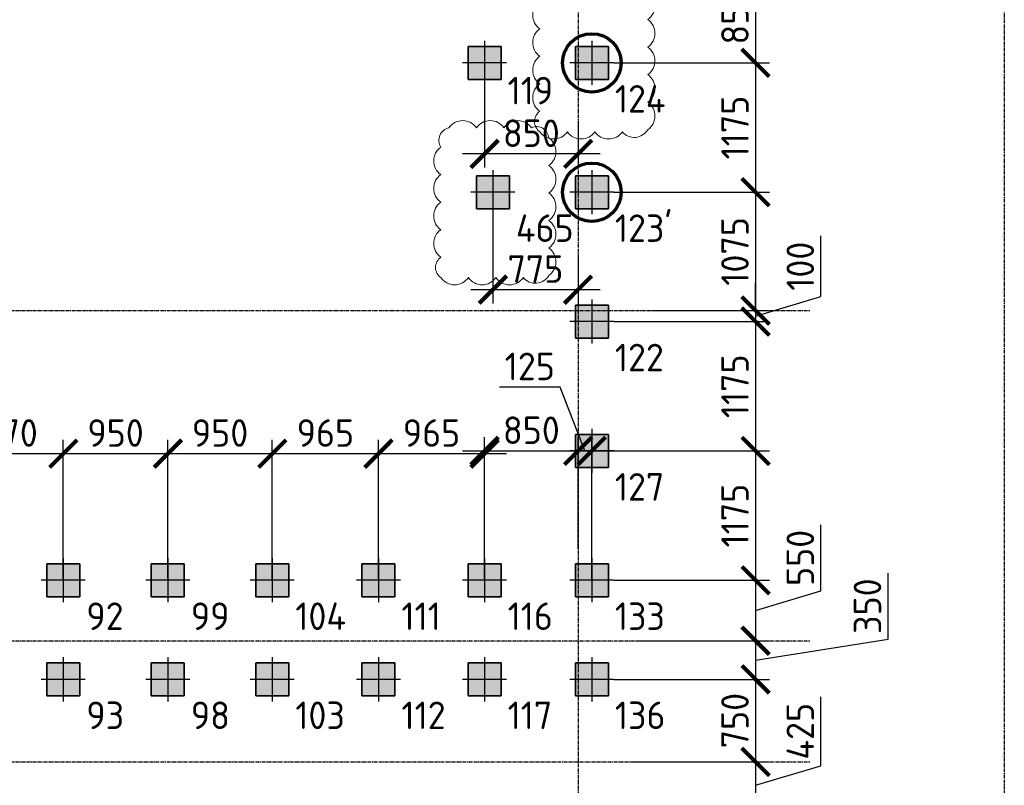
# Model space of a CAD drawing. Header units: millimetres. Extents: x -93479 to 1057970, y -66333 to 172656.
# Tile 284 of 473: x 363447 to 372399, y 113316 to 120270. Entities that reach past the tile are written whole.
import ezdxf

# ---------------------------------------------------------------- set-up
doc = ezdxf.new("R2010")
doc.units = ezdxf.units.MM
for name, pattern in [('______5', [1100, 800, -100, 100, -100]), ('DASHDOT', [25.4, 12.7, -6.35, 0, -6.35]), ('осевая', [50.8, 31.75, -6.35, 6.35, -6.35])]:
    doc.linetypes.add(name, pattern=pattern)
for name, color, linetype, lineweight in [('Standard', 7, 'Continuous', 25), ('КО_оси', 1, 'DASHDOT', 25), ('КО_осн_тон', 183, 'Continuous', 25), ('КО_фундаменты', 2, 'Continuous', 50), ('Оси', 40, '______5', 18), ('РАЗМЕРЫ', 7, 'Continuous', 9)]:
    doc.layers.add(name, color=color, linetype=linetype, lineweight=lineweight)
doc.layers.add('SVAI', color=7, linetype='Continuous')
doc.styles.add('GOST-2.304_Type-B', font='GOST_Common.ttf')
doc.styles.add('ГОСТ', font='GOST_Common.ttf')
doc.dimstyles.new('СПДС', dxfattribs={"dimscale": 100, "dimtxt": 2.5, "dimasz": 2.5, "dimexe": 1.25, "dimexo": 0, "dimtad": 1, "dimdec": 0, "dimtxsty": 'GOST-2.304_Type-B', "dimblk": 'ARCHTICK', "dimcen": 2.5, "dimdle": 2, "dimadec": 0, "dimazin": 2, "dimtfac": 0.75, "dimtdec": 0, "dimtmove": 1, "dimatfit": 3, "dimfxl": 1, "dimtolj": 1, "dimarcsym": 1})

# ---------------------------------------------------------------- blocks, each defined once
blk = doc.blocks.new('оси')
at = {"layer": 'Оси', "color": 7, "linetype": 'осевая', "lineweight": 25, "transparency": 33554687}
for p, q in [((51513.5, 151.4), (51513.5, -36280.2)), ((-11815.1, -6706.9), (53620.6, -6706.9)), ((-11815.1, -9706.9), (53620.6, -9706.9)), ((-11815.1, -10806.9), (53620.6, -10806.9))]:
    blk.add_line(p, q, dxfattribs=at)
blk = doc.blocks.new('Свайка')
at = {"layer": 'КО_оси', "color": 7, "ltscale": 100}
for p, q in [((0, 200), (0, -200)), ((200, 0), (-200, 0))]:
    blk.add_line(p, q, dxfattribs=at)
at = {"layer": 'КО_фундаменты', "color": 7, "lineweight": 35, "ltscale": 100}
for p, q in [((150, 150), (-150, 150)), ((-150, 150), (-150, -150)), ((150, -150), (150, 150)), ((-150, -150), (150, -150))]:
    blk.add_line(p, q, dxfattribs=at)
blk = doc.blocks.new('тип 1')
at = {"layer": 'РАЗМЕРЫ', "transparency": 33554648}
h = blk.add_hatch(dxfattribs=at)
h.set_pattern_fill('ANGLE')
h.set_pattern_definition([(0, (48473.799, -10763.0816), (0, 6.985), [5.08, -1.905]), (90, (48473.799, -10763.0816), (-6.985, 4e-16), [5.08, -1.905])])
h.paths.add_polyline_path([(-31407, 50949.9), (-31107, 50949.9), (-31107, 51249.9), (-31407, 51249.9)])
edge = h.paths.add_edge_path()
edge.add_line((-31257, 51299.9), (-31257, 50899.9))
edge = h.paths.add_edge_path()
edge.add_line((-31057, 51099.9), (-31457, 51099.9))
at = {"layer": 'КО_оси', "color": 7}
blk.add_blockref('Свайка', (-31257, 51099.9, -3100), dxfattribs=at)
blk = doc.blocks.new('_ArchTick')
at = {"color": 0, "linetype": 'ByBlock', "const_width": 0.15}
blk.add_lwpolyline([(-0.5, -0.5), (0.5, 0.5)], dxfattribs=at)
blk = doc.blocks.new('*D2340')
at = {"layer": 'DEFPOINTS', "color": 0, "transparency": 16777216}
for p in [(368874.1, 120728.2), (368849.1, 119878.2, -360), (370137.7, 119878.2)]:
    blk.add_point(p, dxfattribs=at)
at = {"layer": 'РАЗМЕРЫ', "color": 0, "lineweight": -2, "transparency": 16777216}
for p, q in [((370137.7, 120928.2), (370137.7, 119678.2)), ((368874.1, 120728.2), (370262.7, 120728.2)), ((368849.1, 119878.2), (370262.7, 119878.2))]:
    blk.add_line(p, q, dxfattribs=at)
at = {"layer": 'РАЗМЕРЫ', "color": 0, "lineweight": -2, "transparency": 16777216, "xscale": 250, "yscale": 250, "zscale": 250}
for p, rotation in [((370137.7, 120728.2), 90), ((370137.7, 119878.2), 270)]:
    blk.add_blockref('_ArchTick', p, dxfattribs=dict(at, rotation=rotation))
at = {"layer": 'РАЗМЕРЫ', "color": 0, "transparency": 16777216, "insert": (369950.2, 120303.2), "char_height": 250, "attachment_point": 5, "rotation": 90, "style": 'GOST-2.304_Type-B'}
blk.add_mtext('\\A1;850', dxfattribs=at)
blk = doc.blocks.new('*D2341')
at = {"layer": 'DEFPOINTS', "color": 0, "transparency": 16777216}
for p in [(368849.1, 119878.2, -3100), (368849.1, 118703.2, -3100), (370137.7, 118703.2)]:
    blk.add_point(p, dxfattribs=at)
at = {"layer": 'РАЗМЕРЫ', "color": 0, "lineweight": -2, "transparency": 16777216}
for p, q in [((370137.7, 120078.2), (370137.7, 118503.2)), ((368849.1, 119878.2), (370262.7, 119878.2)), ((368849.1, 118703.2), (370262.7, 118703.2))]:
    blk.add_line(p, q, dxfattribs=at)
at = {"layer": 'РАЗМЕРЫ', "color": 0, "lineweight": -2, "transparency": 16777216, "xscale": 250, "yscale": 250, "zscale": 250}
for p, rotation in [((370137.7, 119878.2), 90), ((370137.7, 118703.2), 270)]:
    blk.add_blockref('_ArchTick', p, dxfattribs=dict(at, rotation=rotation))
at = {"layer": 'РАЗМЕРЫ', "color": 0, "transparency": 16777216, "insert": (369950.2, 119290.7), "char_height": 250, "attachment_point": 5, "rotation": 90, "style": 'GOST-2.304_Type-B'}
blk.add_mtext('\\A1;1175', dxfattribs=at)
blk = doc.blocks.new('*D2342')
at = {"layer": 'DEFPOINTS', "color": 0, "transparency": 16777216}
for p in [(368849.1, 118703.2, -360), (369193.1, 117628.2), (370137.7, 117628.2)]:
    blk.add_point(p, dxfattribs=at)
at = {"layer": 'РАЗМЕРЫ', "color": 0, "lineweight": -2, "transparency": 16777216}
for p, q in [((370137.7, 118903.2), (370137.7, 117428.2)), ((368849.1, 118703.2), (370262.7, 118703.2)), ((369193.1, 117628.2), (370262.7, 117628.2))]:
    blk.add_line(p, q, dxfattribs=at)
at = {"layer": 'РАЗМЕРЫ', "color": 0, "lineweight": -2, "transparency": 16777216, "xscale": 250, "yscale": 250, "zscale": 250}
for p, rotation in [((370137.7, 118703.2), 90), ((370137.7, 117628.2), 270)]:
    blk.add_blockref('_ArchTick', p, dxfattribs=dict(at, rotation=rotation))
at = {"layer": 'РАЗМЕРЫ', "color": 0, "transparency": 16777216, "insert": (369950.2, 118165.7), "char_height": 250, "attachment_point": 5, "rotation": 90, "style": 'GOST-2.304_Type-B'}
blk.add_mtext('\\A1;1075', dxfattribs=at)
blk = doc.blocks.new('*D2343')
at = {"layer": 'DEFPOINTS', "color": 0, "transparency": 16777216}
for p in [(369193.1, 117628.2), (368849.1, 117528.2, -360), (370137.7, 117528.2)]:
    blk.add_point(p, dxfattribs=at)
at = {"layer": 'РАЗМЕРЫ', "color": 0, "lineweight": -2, "transparency": 16777216}
for p, q in [((370731.4, 117756.3), (370731.4, 118306.3)), ((370137.7, 117628.2), (370137.7, 117878.2)), ((370137.7, 117578.2), (370731.4, 117756.3)), ((369193.1, 117628.2), (370262.7, 117628.2)), ((370137.7, 117628.2), (370137.7, 117528.2)), ((370137.7, 117628.2), (370137.7, 117528.2)), ((368849.1, 117528.2), (370262.7, 117528.2)), ((370137.7, 117528.2), (370137.7, 117278.2))]:
    blk.add_line(p, q, dxfattribs=at)
at = {"layer": 'РАЗМЕРЫ', "color": 0, "lineweight": -2, "transparency": 16777216, "xscale": 250, "yscale": 250, "zscale": 250}
for p, rotation in [((370137.7, 117628.2), 270), ((370137.7, 117528.2), 90)]:
    blk.add_blockref('_ArchTick', p, dxfattribs=dict(at, rotation=rotation))
at = {"layer": 'РАЗМЕРЫ', "color": 0, "transparency": 16777216, "insert": (370543.9, 118031.3), "char_height": 250, "attachment_point": 5, "rotation": 90, "style": 'GOST-2.304_Type-B'}
blk.add_mtext('\\A1;100', dxfattribs=at)
blk = doc.blocks.new('*D2344')
at = {"layer": 'DEFPOINTS', "color": 0, "transparency": 16777216}
for p in [(368849.1, 117528.2, -3100), (368849.1, 116353.2, -3100), (370137.7, 116353.2)]:
    blk.add_point(p, dxfattribs=at)
at = {"layer": 'РАЗМЕРЫ', "color": 0, "lineweight": -2, "transparency": 16777216}
for p, q in [((370137.7, 117728.2), (370137.7, 116153.2)), ((368849.1, 117528.2), (370262.7, 117528.2)), ((368849.1, 116353.2), (370262.7, 116353.2))]:
    blk.add_line(p, q, dxfattribs=at)
at = {"layer": 'РАЗМЕРЫ', "color": 0, "lineweight": -2, "transparency": 16777216, "xscale": 250, "yscale": 250, "zscale": 250}
for p, rotation in [((370137.7, 117528.2), 90), ((370137.7, 116353.2), 270)]:
    blk.add_blockref('_ArchTick', p, dxfattribs=dict(at, rotation=rotation))
at = {"layer": 'РАЗМЕРЫ', "color": 0, "transparency": 16777216, "insert": (369950.2, 116940.7), "char_height": 250, "attachment_point": 5, "rotation": 90, "style": 'GOST-2.304_Type-B'}
blk.add_mtext('\\A1;1175', dxfattribs=at)
blk = doc.blocks.new('*D2345')
at = {"layer": 'DEFPOINTS', "color": 0, "transparency": 16777216}
for p in [(368849.1, 116353.2, -3100), (368849.1, 115178.2, -3100), (370137.7, 115178.2)]:
    blk.add_point(p, dxfattribs=at)
at = {"layer": 'РАЗМЕРЫ', "color": 0, "lineweight": -2, "transparency": 16777216}
for p, q in [((370137.7, 116553.2), (370137.7, 114978.2)), ((368849.1, 116353.2), (370262.7, 116353.2)), ((368849.1, 115178.2), (370262.7, 115178.2))]:
    blk.add_line(p, q, dxfattribs=at)
at = {"layer": 'РАЗМЕРЫ', "color": 0, "lineweight": -2, "transparency": 16777216, "xscale": 250, "yscale": 250, "zscale": 250}
for p, rotation in [((370137.7, 116353.2), 90), ((370137.7, 115178.2), 270)]:
    blk.add_blockref('_ArchTick', p, dxfattribs=dict(at, rotation=rotation))
at = {"layer": 'РАЗМЕРЫ', "color": 0, "transparency": 16777216, "insert": (369950.2, 115765.7), "char_height": 250, "attachment_point": 5, "rotation": 90, "style": 'GOST-2.304_Type-B'}
blk.add_mtext('\\A1;1175', dxfattribs=at)
blk = doc.blocks.new('*D2346')
at = {"layer": 'DEFPOINTS', "color": 0, "transparency": 16777216}
for p in [(368849.1, 115178.2, -360), (369068.7, 114628.2), (370137.7, 114628.2)]:
    blk.add_point(p, dxfattribs=at)
at = {"layer": 'РАЗМЕРЫ', "color": 0, "lineweight": -2, "transparency": 16777216}
for p, q in [((370731.4, 115081.3), (370731.4, 115681.3)), ((370137.7, 115378.2), (370137.7, 114428.2)), ((368849.1, 115178.2), (370262.7, 115178.2)), ((370137.7, 114903.2), (370731.4, 115081.3)), ((369068.7, 114628.2), (370262.7, 114628.2))]:
    blk.add_line(p, q, dxfattribs=at)
at = {"layer": 'РАЗМЕРЫ', "color": 0, "lineweight": -2, "transparency": 16777216, "xscale": 250, "yscale": 250, "zscale": 250}
for p, rotation in [((370137.7, 115178.2), 90), ((370137.7, 114628.2), 270)]:
    blk.add_blockref('_ArchTick', p, dxfattribs=dict(at, rotation=rotation))
at = {"layer": 'РАЗМЕРЫ', "color": 0, "transparency": 16777216, "insert": (370543.9, 115381.3), "char_height": 250, "attachment_point": 5, "rotation": 90, "style": 'GOST-2.304_Type-B'}
blk.add_mtext('\\A1;550', dxfattribs=at)
blk = doc.blocks.new('*D2347')
at = {"layer": 'DEFPOINTS', "color": 0, "transparency": 16777216}
for p in [(369068.7, 114628.2), (368849.1, 114278.2, -360), (370137.7, 114278.2)]:
    blk.add_point(p, dxfattribs=at)
at = {"layer": 'РАЗМЕРЫ', "color": 0, "lineweight": -2, "transparency": 16777216}
for p, q in [((371342.4, 114643.2), (371342.4, 115243.2)), ((370137.7, 114828.2), (370137.7, 114078.2)), ((369068.7, 114628.2), (370262.7, 114628.2)), ((370137.7, 114453.2), (371342.4, 114643.2)), ((368849.1, 114278.2), (370262.7, 114278.2))]:
    blk.add_line(p, q, dxfattribs=at)
at = {"layer": 'РАЗМЕРЫ', "color": 0, "lineweight": -2, "transparency": 16777216, "xscale": 250, "yscale": 250, "zscale": 250}
for p, rotation in [((370137.7, 114628.2), 90), ((370137.7, 114278.2), 270)]:
    blk.add_blockref('_ArchTick', p, dxfattribs=dict(at, rotation=rotation))
at = {"layer": 'РАЗМЕРЫ', "color": 0, "transparency": 16777216, "insert": (371154.9, 114943.2), "char_height": 250, "attachment_point": 5, "rotation": 90, "style": 'GOST-2.304_Type-B'}
blk.add_mtext('\\A1;350', dxfattribs=at)
blk = doc.blocks.new('*D2348')
at = {"layer": 'DEFPOINTS', "color": 0, "transparency": 16777216}
for p in [(368849.1, 114278.2, -360), (369019.9, 113528.2), (370137.7, 113528.2)]:
    blk.add_point(p, dxfattribs=at)
at = {"layer": 'РАЗМЕРЫ', "color": 0, "lineweight": -2, "transparency": 16777216}
for p, q in [((370137.7, 114478.2), (370137.7, 113328.2)), ((368849.1, 114278.2), (370262.7, 114278.2)), ((369019.9, 113528.2), (370262.7, 113528.2))]:
    blk.add_line(p, q, dxfattribs=at)
at = {"layer": 'РАЗМЕРЫ', "color": 0, "lineweight": -2, "transparency": 16777216, "xscale": 250, "yscale": 250, "zscale": 250}
for p, rotation in [((370137.7, 114278.2), 90), ((370137.7, 113528.2), 270)]:
    blk.add_blockref('_ArchTick', p, dxfattribs=dict(at, rotation=rotation))
at = {"layer": 'РАЗМЕРЫ', "color": 0, "transparency": 16777216, "insert": (369950.2, 113903.2), "char_height": 250, "attachment_point": 5, "rotation": 90, "style": 'GOST-2.304_Type-B'}
blk.add_mtext('\\A1;750', dxfattribs=at)
blk = doc.blocks.new('*D2349')
at = {"layer": 'DEFPOINTS', "color": 0, "transparency": 16777216}
for p in [(369019.9, 113528.2), (368849.1, 113103.2, -360), (370137.7, 113103.2)]:
    blk.add_point(p, dxfattribs=at)
at = {"layer": 'РАЗМЕРЫ', "color": 0, "lineweight": -2, "transparency": 16777216}
for p, q in [((370731.4, 113493.8), (370731.4, 114118.8)), ((370137.7, 113728.2), (370137.7, 112903.2)), ((369019.9, 113528.2), (370262.7, 113528.2)), ((370137.7, 113315.7), (370731.4, 113493.8)), ((368849.1, 113103.2), (370262.7, 113103.2))]:
    blk.add_line(p, q, dxfattribs=at)
at = {"layer": 'РАЗМЕРЫ', "color": 0, "lineweight": -2, "transparency": 16777216, "xscale": 250, "yscale": 250, "zscale": 250}
for p, rotation in [((370137.7, 113528.2), 90), ((370137.7, 113103.2), 270)]:
    blk.add_blockref('_ArchTick', p, dxfattribs=dict(at, rotation=rotation))
at = {"layer": 'РАЗМЕРЫ', "color": 0, "transparency": 16777216, "insert": (370543.9, 113806.3), "char_height": 250, "attachment_point": 5, "rotation": 90, "style": 'GOST-2.304_Type-B'}
blk.add_mtext('\\A1;425', dxfattribs=at)
blk = doc.blocks.new('*D2372')
at = {"layer": 'DEFPOINTS', "color": 0, "transparency": 16777216}
for p in [(367674.1, 119728.2, -360), (368524, 119345.9), (367674.1, 119051.4)]:
    blk.add_point(p, dxfattribs=at)
at = {"layer": 'РАЗМЕРЫ', "color": 0, "lineweight": -2, "transparency": 16777216}
for p, q in [((367674.1, 119728.2), (367674.1, 118926.4)), ((368524, 119345.9), (368524, 118926.4)), ((368724, 119051.4), (367474.1, 119051.4))]:
    blk.add_line(p, q, dxfattribs=at)
at = {"layer": 'РАЗМЕРЫ', "color": 0, "lineweight": -2, "transparency": 16777216, "xscale": 250, "yscale": 250, "zscale": 250, "rotation": 180}
blk.add_blockref('_ArchTick', (367674.1, 119051.4), dxfattribs=at)
at = {"layer": 'РАЗМЕРЫ', "color": 0, "lineweight": -2, "transparency": 16777216, "xscale": 250, "yscale": 250, "zscale": 250}
blk.add_blockref('_ArchTick', (368524, 119051.4), dxfattribs=at)
at = {"layer": 'РАЗМЕРЫ', "color": 0, "transparency": 16777216, "insert": (368099, 119238.9), "char_height": 250, "attachment_point": 5, "style": 'GOST-2.304_Type-B'}
blk.add_mtext('\\A1;850', dxfattribs=at)
blk = doc.blocks.new('*D2392')
at = {"layer": 'DEFPOINTS', "color": 0, "transparency": 16777216}
for p in [(363844.1, 116328.6), (362874.1, 115378.2, -3100), (363844.1, 115178.2, -3100)]:
    blk.add_point(p, dxfattribs=at)
at = {"layer": 'РАЗМЕРЫ', "color": 0, "lineweight": -2, "transparency": 16777216}
for p, q in [((362874.1, 115378.2), (362874.1, 116453.6)), ((363844.1, 115178.2), (363844.1, 116453.6)), ((362674.1, 116328.6), (364044.1, 116328.6))]:
    blk.add_line(p, q, dxfattribs=at)
at = {"layer": 'РАЗМЕРЫ', "color": 0, "lineweight": -2, "transparency": 16777216, "xscale": 250, "yscale": 250, "zscale": 250, "rotation": 180}
blk.add_blockref('_ArchTick', (362874.1, 116328.6), dxfattribs=at)
at = {"layer": 'РАЗМЕРЫ', "color": 0, "lineweight": -2, "transparency": 16777216, "xscale": 250, "yscale": 250, "zscale": 250}
blk.add_blockref('_ArchTick', (363844.1, 116328.6), dxfattribs=at)
at = {"layer": 'РАЗМЕРЫ', "color": 0, "transparency": 16777216, "insert": (363359.1, 116516.1), "char_height": 250, "attachment_point": 5, "style": 'GOST-2.304_Type-B'}
blk.add_mtext('\\A1;970', dxfattribs=at)
blk = doc.blocks.new('*D2393')
at = {"layer": 'DEFPOINTS', "color": 0, "transparency": 16777216}
for p in [(364794.1, 116328.6), (363844.1, 115178.2, -3100), (364794.1, 115201, -3100)]:
    blk.add_point(p, dxfattribs=at)
at = {"layer": 'РАЗМЕРЫ', "color": 0, "lineweight": -2, "transparency": 16777216}
for p, q in [((363844.1, 115178.2), (363844.1, 116453.6)), ((364794.1, 115201), (364794.1, 116453.6)), ((363644.1, 116328.6), (364994.1, 116328.6))]:
    blk.add_line(p, q, dxfattribs=at)
at = {"layer": 'РАЗМЕРЫ', "color": 0, "lineweight": -2, "transparency": 16777216, "xscale": 250, "yscale": 250, "zscale": 250, "rotation": 180}
blk.add_blockref('_ArchTick', (363844.1, 116328.6), dxfattribs=at)
at = {"layer": 'РАЗМЕРЫ', "color": 0, "lineweight": -2, "transparency": 16777216, "xscale": 250, "yscale": 250, "zscale": 250}
blk.add_blockref('_ArchTick', (364794.1, 116328.6), dxfattribs=at)
at = {"layer": 'РАЗМЕРЫ', "color": 0, "transparency": 16777216, "insert": (364319.1, 116516.1), "char_height": 250, "attachment_point": 5, "style": 'GOST-2.304_Type-B'}
blk.add_mtext('\\A1;950', dxfattribs=at)
blk = doc.blocks.new('*D2394')
at = {"layer": 'DEFPOINTS', "color": 0, "transparency": 16777216}
for p in [(365744.1, 116328.6), (364794.1, 115201, -3100), (365744.1, 115178.2, -3100)]:
    blk.add_point(p, dxfattribs=at)
at = {"layer": 'РАЗМЕРЫ', "color": 0, "lineweight": -2, "transparency": 16777216}
for p, q in [((364794.1, 115201), (364794.1, 116453.6)), ((365744.1, 115178.2), (365744.1, 116453.6)), ((364594.1, 116328.6), (365944.1, 116328.6))]:
    blk.add_line(p, q, dxfattribs=at)
at = {"layer": 'РАЗМЕРЫ', "color": 0, "lineweight": -2, "transparency": 16777216, "xscale": 250, "yscale": 250, "zscale": 250, "rotation": 180}
blk.add_blockref('_ArchTick', (364794.1, 116328.6), dxfattribs=at)
at = {"layer": 'РАЗМЕРЫ', "color": 0, "lineweight": -2, "transparency": 16777216, "xscale": 250, "yscale": 250, "zscale": 250}
blk.add_blockref('_ArchTick', (365744.1, 116328.6), dxfattribs=at)
at = {"layer": 'РАЗМЕРЫ', "color": 0, "transparency": 16777216, "insert": (365269.1, 116516.1), "char_height": 250, "attachment_point": 5, "style": 'GOST-2.304_Type-B'}
blk.add_mtext('\\A1;950', dxfattribs=at)
blk = doc.blocks.new('*D2395')
at = {"layer": 'DEFPOINTS', "color": 0, "transparency": 16777216}
for p in [(366709.1, 116328.6), (365744.1, 115178.2, -3100), (366709.1, 115178.2, -3100)]:
    blk.add_point(p, dxfattribs=at)
at = {"layer": 'РАЗМЕРЫ', "color": 0, "lineweight": -2, "transparency": 16777216}
for p, q in [((365744.1, 115178.2), (365744.1, 116453.6)), ((366709.1, 115178.2), (366709.1, 116453.6)), ((365544.1, 116328.6), (366909.1, 116328.6))]:
    blk.add_line(p, q, dxfattribs=at)
at = {"layer": 'РАЗМЕРЫ', "color": 0, "lineweight": -2, "transparency": 16777216, "xscale": 250, "yscale": 250, "zscale": 250, "rotation": 180}
blk.add_blockref('_ArchTick', (365744.1, 116328.6), dxfattribs=at)
at = {"layer": 'РАЗМЕРЫ', "color": 0, "lineweight": -2, "transparency": 16777216, "xscale": 250, "yscale": 250, "zscale": 250}
blk.add_blockref('_ArchTick', (366709.1, 116328.6), dxfattribs=at)
at = {"layer": 'РАЗМЕРЫ', "color": 0, "transparency": 16777216, "insert": (366226.6, 116516.1), "char_height": 250, "attachment_point": 5, "style": 'GOST-2.304_Type-B'}
blk.add_mtext('\\A1;965', dxfattribs=at)
blk = doc.blocks.new('*D2396')
at = {"layer": 'DEFPOINTS', "color": 0, "transparency": 16777216}
for p in [(367674.1, 116328.6), (366709.1, 115178.2, -3100), (367674.1, 115178.2, -3100)]:
    blk.add_point(p, dxfattribs=at)
at = {"layer": 'РАЗМЕРЫ', "color": 0, "lineweight": -2, "transparency": 16777216}
for p, q in [((366709.1, 115178.2), (366709.1, 116453.6)), ((367674.1, 115178.2), (367674.1, 116453.6)), ((366509.1, 116328.6), (367874.1, 116328.6))]:
    blk.add_line(p, q, dxfattribs=at)
at = {"layer": 'РАЗМЕРЫ', "color": 0, "lineweight": -2, "transparency": 16777216, "xscale": 250, "yscale": 250, "zscale": 250, "rotation": 180}
blk.add_blockref('_ArchTick', (366709.1, 116328.6), dxfattribs=at)
at = {"layer": 'РАЗМЕРЫ', "color": 0, "lineweight": -2, "transparency": 16777216, "xscale": 250, "yscale": 250, "zscale": 250}
blk.add_blockref('_ArchTick', (367674.1, 116328.6), dxfattribs=at)
at = {"layer": 'РАЗМЕРЫ', "color": 0, "transparency": 16777216, "insert": (367191.6, 116516.1), "char_height": 250, "attachment_point": 5, "style": 'GOST-2.304_Type-B'}
blk.add_mtext('\\A1;965', dxfattribs=at)
blk = doc.blocks.new('*D2397')
at = {"layer": 'DEFPOINTS', "color": 0, "transparency": 16777216}
for p in [(368524, 116353.6), (368524, 115467.6), (367674.1, 115178.2, -360)]:
    blk.add_point(p, dxfattribs=at)
at = {"layer": 'РАЗМЕРЫ', "color": 0, "lineweight": -2, "transparency": 16777216}
for p, q in [((367674.1, 115178.2), (367674.1, 116478.6)), ((368524, 115467.6), (368524, 116478.6)), ((367474.1, 116353.6), (368724, 116353.6))]:
    blk.add_line(p, q, dxfattribs=at)
at = {"layer": 'РАЗМЕРЫ', "color": 0, "lineweight": -2, "transparency": 16777216, "xscale": 250, "yscale": 250, "zscale": 250, "rotation": 180}
blk.add_blockref('_ArchTick', (367674.1, 116353.6), dxfattribs=at)
at = {"layer": 'РАЗМЕРЫ', "color": 0, "lineweight": -2, "transparency": 16777216, "xscale": 250, "yscale": 250, "zscale": 250}
blk.add_blockref('_ArchTick', (368524, 116353.6), dxfattribs=at)
at = {"layer": 'РАЗМЕРЫ', "color": 0, "transparency": 16777216, "insert": (368099, 116541.1), "char_height": 250, "attachment_point": 5, "style": 'GOST-2.304_Type-B'}
blk.add_mtext('\\A1;850', dxfattribs=at)
blk = doc.blocks.new('*D2398')
at = {"layer": 'DEFPOINTS', "color": 0, "transparency": 16777216}
for p in [(368649.1, 116353.6), (368524, 115467.6), (368649.1, 115178.2, -360)]:
    blk.add_point(p, dxfattribs=at)
at = {"layer": 'РАЗМЕРЫ', "color": 0, "lineweight": -2, "transparency": 16777216}
for p, q in [((368359.9, 116933.4), (367809.9, 116933.4)), ((368586.5, 116353.6), (368359.9, 116933.4)), ((368524, 115467.6), (368524, 116478.6)), ((368649.1, 115178.2), (368649.1, 116478.6)), ((368324, 116353.6), (368849.1, 116353.6))]:
    blk.add_line(p, q, dxfattribs=at)
at = {"layer": 'РАЗМЕРЫ', "color": 0, "lineweight": -2, "transparency": 16777216, "xscale": 250, "yscale": 250, "zscale": 250, "rotation": 180}
blk.add_blockref('_ArchTick', (368524, 116353.6), dxfattribs=at)
at = {"layer": 'РАЗМЕРЫ', "color": 0, "lineweight": -2, "transparency": 16777216, "xscale": 250, "yscale": 250, "zscale": 250}
blk.add_blockref('_ArchTick', (368649.1, 116353.6), dxfattribs=at)
at = {"layer": 'РАЗМЕРЫ', "color": 0, "transparency": 16777216, "insert": (368084.9, 117120.9), "char_height": 250, "attachment_point": 5, "style": 'GOST-2.304_Type-B'}
blk.add_mtext('\\A1;125', dxfattribs=at)
blk = doc.blocks.new('*D2385')
at = {"layer": 'DEFPOINTS', "color": 0, "transparency": 16777216}
for p in [(367749.1, 118503.2, 2740), (368524, 118138.7, 3100), (368524, 117818.2)]:
    blk.add_point(p, dxfattribs=at)
at = {"layer": 'РАЗМЕРЫ', "color": 0, "lineweight": -2, "transparency": 16777216}
for p, q in [((367749.1, 118503.2), (367749.1, 117693.2)), ((368524, 118138.7), (368524, 117693.2)), ((367549.1, 117818.2), (368724, 117818.2))]:
    blk.add_line(p, q, dxfattribs=at)
at = {"layer": 'РАЗМЕРЫ', "color": 0, "lineweight": -2, "transparency": 16777216, "xscale": 250, "yscale": 250, "zscale": 250, "rotation": 180}
blk.add_blockref('_ArchTick', (367749.1, 117818.2), dxfattribs=at)
at = {"layer": 'РАЗМЕРЫ', "color": 0, "lineweight": -2, "transparency": 16777216, "xscale": 250, "yscale": 250, "zscale": 250}
blk.add_blockref('_ArchTick', (368524, 117818.2), dxfattribs=at)
at = {"layer": 'РАЗМЕРЫ', "color": 0, "transparency": 16777216, "insert": (368136.5, 118005.7), "char_height": 250, "attachment_point": 5, "style": 'GOST-2.304_Type-B'}
blk.add_mtext('\\A1;775', dxfattribs=at)

msp = doc.modelspace()

# ---------------------------------------------------------------- linework, layer by layer
at = {"layer": 'Standard', "color": 202, "linetype": 'осевая', "lineweight": 30, "transparency": 33554687}
msp.add_lwpolyline([(349569.7, 122253.7), (372398.8, 122253.7), (372398.8, 90409.9), (349569.7, 90409.9), (349569.7, 90465.6)], dxfattribs=at)
at = {"layer": 'SVAI', "color": 6, "lineweight": 70, "ltscale": 100}
for centre in [(368649.1, 119878.2, 2740), (368649.1, 118703.2, 2380)]:
    msp.add_circle(centre, 265.4, dxfattribs=at)
at = {"layer": 'РАЗМЕРЫ', "color": 7, "linetype": 'осевая', "lineweight": 30}
msp.add_lwpolyline([(349569.7, 122253.7), (372398.8, 122253.7), (372398.8, 90409.9), (349569.7, 90409.9)], close=True, dxfattribs=at)
at = {"layer": 'РАЗМЕРЫ', "color": 240, "true_color": 0xed1f24, "elevation": -360}
for points in [[(368176.3, 119252.4, 0.520567), (368426.3, 119252.4, 0.520567), (368676.3, 119252.4, 0.520567), (368926.3, 119252.4, 0.520567), (369157.2, 119271.5, 0.520567), (369157.2, 119521.5, 0.520567), (369157.2, 119771.5, 0.520567), (369157.2, 120021.5, 0.520567), (369157.2, 120271.5, 0.520567), (369157.2, 120521.5, 0.520567), (368999.9, 120614.2, 0.520567), (368749.9, 120614.2, 0.520567), (368499.9, 120614.2, 0.520567), (368249.9, 120614.2, 0.520567), (368176.3, 120437.8, 0.520567), (368176.3, 120187.8, 0.520567), (368176.3, 119937.8, 0.520567), (368176.3, 119687.8, 0.520567), (368176.3, 119437.8, 0.520567)], [(367276.3, 117927.4, 0.520567), (367526.3, 117927.4, 0.520567), (367776.3, 117927.4, 0.520567), (368026.3, 117927.4, 0.520567), (368257.2, 117946.5, 0.520567), (368257.2, 118196.5, 0.520567), (368257.2, 118446.5, 0.520567), (368257.2, 118696.5, 0.520567), (368257.2, 118946.5, 0.520567), (368257.2, 119196.5, 0.520567), (368099.9, 119289.2, 0.520567), (367849.9, 119289.2, 0.520567), (367599.9, 119289.2, 0.520567), (367349.9, 119289.2, 0.520567), (367276.3, 119112.8, 0.520567), (367276.3, 118862.8, 0.520567), (367276.3, 118612.8, 0.520567), (367276.3, 118362.8, 0.520567), (367276.3, 118112.8, 0.520567)]]:
    msp.add_lwpolyline(points, format="xyb", close=True, dxfattribs=at)

# ---------------------------------------------------------------- block references
msp.add_blockref('оси', (317010.4, 124335.1, 3100))
at = {"layer": 'РАЗМЕРЫ'}
for p in [(398931.1, 68778.3, 5840), (399906.1, 68778.3, 5840), (399006.1, 67603.3, 5840), (399906.1, 67603.3, 5840), (399906.1, 66428.3, 5840), (399906.1, 65253.3, 5840), (395101.1, 64078.3, 5840), (396051.1, 64078.3, 5840), (397001.1, 64078.3, 5840), (397966.1, 64078.3, 5840), (398931.1, 64078.3, 5840), (399906.1, 64078.3, 5840), (395101.1, 63178.3, 5840), (396051.1, 63178.3, 5840), (397001.1, 63178.3, 5840), (397966.1, 63178.3, 5840), (398931.1, 63178.3, 5840), (399906.1, 63178.3, 5840)]:
    msp.add_blockref('тип 1', p, dxfattribs=at)

# ---------------------------------------------------------------- texts
at = {"layer": 'КО_осн_тон', "style": 'ГОСТ'}
for s, p in [('119', (367883.3, 119501.6)), ('124', (368858.3, 119426.6)), ('465', (367958.3, 118251.6)), ("123'", (368858.3, 118251.6)), ('122', (368858.3, 117076.6)), ('127', (368858.3, 115901.6)), ('92', (364053.3, 114726.6)), ('99', (365003.3, 114726.6)), ('104', (365953.3, 114726.6)), ('111', (366918.3, 114726.6)), ('116', (367883.3, 114726.6)), ('133', (368858.3, 114726.6)), ('93', (364053.3, 113826.6)), ('98', (365003.3, 113826.6)), ('103', (365953.3, 113826.6)), ('112', (366918.3, 113826.6)), ('117', (367883.3, 113826.6)), ('136', (368858.3, 113826.6))]:
    msp.add_text(s, height=250, dxfattribs=at).set_placement(p)

# ---------------------------------------------------------------- dimensions: what is measured, and where the dimension line sits
at = {"layer": 'РАЗМЕРЫ'}
for base, p1, p2, picture, middle in [((370137.7, 119878.2, 3100), (368874.1, 120728.2, 3100), (368849.1, 119878.2, 2740), '*D2340', (369950.2, 120303.2, 3100)), ((370137.7, 118703.2, 5840), (368849.1, 119878.2, 2740), (368849.1, 118703.2, 2740), '*D2341', (369950.2, 119290.7, 5840)), ((370137.7, 117628.2, 3100), (368849.1, 118703.2, 2740), (369193.1, 117628.2, 3100), '*D2342', (369950.2, 118165.7, 3100)), ((370137.7, 117528.2, 3100), (369193.1, 117628.2, 3100), (368849.1, 117528.2, 2740), '*D2343', (370543.9, 117818.8, 3100)), ((370137.7, 116353.2, 5840), (368849.1, 117528.2, 2740), (368849.1, 116353.2, 2740), '*D2344', (369950.2, 116940.7, 5840)), ((370137.7, 115178.2, 5840), (368849.1, 116353.2, 2740), (368849.1, 115178.2, 2740), '*D2345', (369950.2, 115765.7, 5840)), ((370137.7, 114628.2, 3100), (368849.1, 115178.2, 2740), (369068.7, 114628.2, 3100), '*D2346', (370543.9, 115143.8, 3100)), ((370137.7, 113528.2, 3100), (368849.1, 114278.2, 2740), (369019.9, 113528.2, 3100), '*D2348', (369950.2, 113903.2, 3100)), ((370137.7, 113103.2, 3100), (369019.9, 113528.2, 3100), (368849.1, 113103.2, 2740), '*D2349', (370543.9, 113556.3, 3100))]:
    dim = msp.add_linear_dim(base=base, p1=p1, p2=p2, angle=90, dimstyle='СПДС', dxfattribs=at)
    dim.commit()
    dim.dimension.update_dxf_attribs({"geometry": picture, "text_midpoint": middle})
for base, p1, p2, picture, middle in [((367674.1, 119051.4, 3100), (368524, 119345.9, 3100), (367674.1, 119728.2, 2740), '*D2372', (368099, 119238.9, 3100)), ((363844.1, 116328.6, 5840), (362874.1, 115378.2, 2740), (363844.1, 115178.2, 2740), '*D2392', (363359.1, 116516.1, 5840)), ((364794.1, 116328.6, 5840), (363844.1, 115178.2, 2740), (364794.1, 115201, 2740), '*D2393', (364319.1, 116516.1, 5840)), ((365744.1, 116328.6, 5840), (364794.1, 115201, 2740), (365744.1, 115178.2, 2740), '*D2394', (365269.1, 116516.1, 5840)), ((366709.1, 116328.6, 5840), (365744.1, 115178.2, 2740), (366709.1, 115178.2, 2740), '*D2395', (366226.6, 116516.1, 5840)), ((367674.1, 116328.6, 5840), (366709.1, 115178.2, 2740), (367674.1, 115178.2, 2740), '*D2396', (367191.6, 116516.1, 5840)), ((368524, 116353.6, 3100), (367674.1, 115178.2, 2740), (368524, 115467.6, 3100), '*D2397', (368099, 116541.1, 3100))]:
    dim = msp.add_linear_dim(base=base, p1=p1, p2=p2, dimstyle='СПДС', dxfattribs=at)
    dim.commit()
    dim.dimension.update_dxf_attribs({"geometry": picture, "text_midpoint": middle})
at = {"layer": 'РАЗМЕРЫ', "color": 7}
dim = msp.add_linear_dim(base=(368524, 117818.2), p1=(367749.1, 118503.2, 2740), p2=(368524, 118138.7, 3100), dimstyle='СПДС', dxfattribs=at)
dim.commit()
dim.dimension.update_dxf_attribs({"geometry": '*D2385', "text_midpoint": (368136.5, 118005.7)})
at = {"layer": 'РАЗМЕРЫ'}
dim = msp.add_linear_dim(base=(368649.1, 116353.6, 3100), p1=(368524, 115467.6, 3100), p2=(368649.1, 115178.2, 2740), dimstyle='СПДС', dxfattribs=at)
dim.commit()
dim.dimension.update_dxf_attribs({"geometry": '*D2398', "text_midpoint": (368297.4, 116933.4, 3100), "dimtype": 160})
dim = msp.add_linear_dim(base=(370137.7, 114278.2, 3100), p1=(369068.7, 114628.2, 3100), p2=(368849.1, 114278.2, 2740), angle=90, dimstyle='СПДС', dxfattribs=at)
dim.commit()
dim.dimension.update_dxf_attribs({"geometry": '*D2347', "text_midpoint": (371342.4, 114705.7, 3100), "dimtype": 160})

doc.saveas('drawing.dxf')
